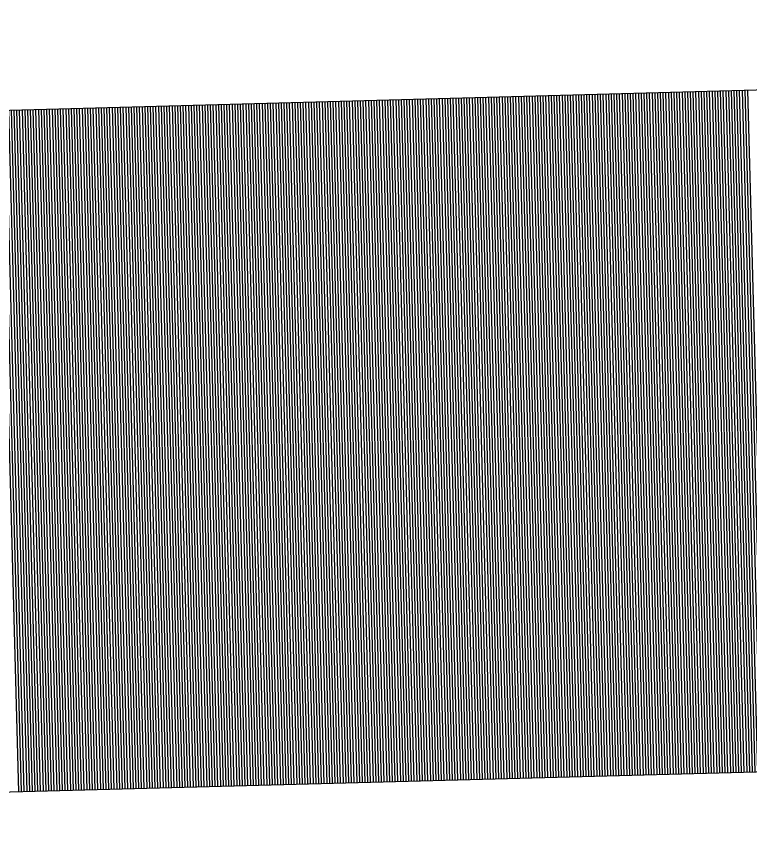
# Model space of a CAD drawing. Extents: x 1926836 to 1933254, y 596317 to 604524.
# Drawn here: x 1930950.346 to 1930953.098, y 598878.058 to 598881.093 of the extents above; entities that cross this region are included whole.
import ezdxf

# ---------------------------------------------------------------- set-up
doc = ezdxf.new("R2010")
doc.units = 0
doc.layers.add('Default', color=7, linetype='Continuous')

msp = doc.modelspace()

# ---------------------------------------------------------------- linework, layer by layer
at = {"layer": 'Default'}
for p, q in [((1930945.658, 598880.6156), (1930963.441, 598881.093)), ((1930952.3524, 598880.7953), (1930952.4211, 598878.2381)), ((1930952.3626, 598880.7956), (1930952.4313, 598878.2384)), ((1930952.3729, 598880.7959), (1930952.4415, 598878.2387)), ((1930952.3831, 598880.7962), (1930952.4517, 598878.2389)), ((1930952.3933, 598880.7964), (1930952.462, 598878.2392)), ((1930952.4036, 598880.7967), (1930952.4722, 598878.2395)), ((1930952.4138, 598880.797), (1930952.4824, 598878.2398)), ((1930952.424, 598880.7973), (1930952.4927, 598878.24)), ((1930952.4342, 598880.7975), (1930952.5029, 598878.2403)), ((1930952.4445, 598880.7978), (1930952.5131, 598878.2406)), ((1930952.4547, 598880.7981), (1930952.5233, 598878.2409)), ((1930952.4649, 598880.7984), (1930952.5336, 598878.2411)), ((1930952.4752, 598880.7986), (1930952.5438, 598878.2414)), ((1930952.4854, 598880.7989), (1930952.554, 598878.2417)), ((1930952.4956, 598880.7992), (1930952.5643, 598878.242)), ((1930952.5058, 598880.7995), (1930952.5745, 598878.2422)), ((1930952.5161, 598880.7997), (1930952.5847, 598878.2425)), ((1930952.5263, 598880.8), (1930952.5949, 598878.2428)), ((1930952.5365, 598880.8003), (1930952.6052, 598878.2431)), ((1930952.5468, 598880.8006), (1930952.6154, 598878.2433)), ((1930952.557, 598880.8008), (1930952.6256, 598878.2436)), ((1930952.5672, 598880.8011), (1930952.6359, 598878.2439)), ((1930952.5774, 598880.8014), (1930952.6461, 598878.2442)), ((1930952.5877, 598880.8017), (1930952.6563, 598878.2444)), ((1930952.5979, 598880.8019), (1930952.6665, 598878.2447)), ((1930952.6081, 598880.8022), (1930952.6768, 598878.245)), ((1930952.6184, 598880.8025), (1930952.687, 598878.2453)), ((1930952.6286, 598880.8028), (1930952.6972, 598878.2455)), ((1930952.6388, 598880.803), (1930952.7075, 598878.2458)), ((1930952.649, 598880.8033), (1930952.7177, 598878.2461)), ((1930952.6593, 598880.8036), (1930952.7279, 598878.2463)), ((1930952.6695, 598880.8039), (1930952.7381, 598878.2466)), ((1930952.6797, 598880.8041), (1930952.7484, 598878.2469)), ((1930952.69, 598880.8044), (1930952.7586, 598878.2472)), ((1930952.7002, 598880.8047), (1930952.7688, 598878.2474)), ((1930952.7104, 598880.8049), (1930952.7791, 598878.2477)), ((1930952.7206, 598880.8052), (1930952.7893, 598878.248)), ((1930952.7309, 598880.8055), (1930952.7995, 598878.2483)), ((1930952.7411, 598880.8058), (1930952.8098, 598878.2485)), ((1930952.7513, 598880.806), (1930952.82, 598878.2488)), ((1930952.7616, 598880.8063), (1930952.8302, 598878.2491)), ((1930952.7718, 598880.8066), (1930952.8404, 598878.2494)), ((1930952.782, 598880.8069), (1930952.8507, 598878.2496)), ((1930952.7922, 598880.8071), (1930952.8609, 598878.2499)), ((1930952.8025, 598880.8074), (1930952.8711, 598878.2502)), ((1930952.8127, 598880.8077), (1930952.8814, 598878.2505)), ((1930952.8229, 598880.808), (1930952.8916, 598878.2507)), ((1930952.8332, 598880.8082), (1930952.9018, 598878.251)), ((1930952.8434, 598880.8085), (1930952.912, 598878.2513)), ((1930952.8536, 598880.8088), (1930952.9223, 598878.2516)), ((1930952.8639, 598880.8091), (1930952.9325, 598878.2518)), ((1930952.8741, 598880.8093), (1930952.9427, 598878.2521)), ((1930952.8843, 598880.8096), (1930952.953, 598878.2524)), ((1930952.8945, 598880.8099), (1930952.9632, 598878.2527)), ((1930952.9048, 598880.8102), (1930952.9734, 598878.2529)), ((1930952.915, 598880.8104), (1930952.9836, 598878.2532)), ((1930952.9252, 598880.8107), (1930952.9939, 598878.2535)), ((1930952.9355, 598880.811), (1930953.0041, 598878.2538)), ((1930952.9457, 598880.8113), (1930953.0143, 598878.254)), ((1930952.9559, 598880.8115), (1930953.0246, 598878.2543)), ((1930952.9661, 598880.8118), (1930953.0348, 598878.2546)), ((1930952.9764, 598880.8121), (1930953.045, 598878.2549)), ((1930952.9866, 598880.8124), (1930953.0552, 598878.2551)), ((1930952.9968, 598880.8126), (1930953.0655, 598878.2554)), ((1930953.0071, 598880.8129), (1930953.0757, 598878.2557)), ((1930953.0173, 598880.8132), (1930953.0859, 598878.256)), ((1930953.0275, 598880.8135), (1930953.0962, 598878.2562)), ((1930953.0377, 598880.8137), (1930953.1064, 598878.2565)), ((1930953.048, 598880.814), (1930953.1166, 598878.2568)), ((1930953.0582, 598880.8143), (1930953.1268, 598878.2571)), ((1930953.0684, 598880.8146), (1930953.1371, 598878.2573)), ((1930953.0787, 598880.8148), (1930953.1473, 598878.2576)), ((1930953.0889, 598880.8151), (1930953.1575, 598878.2579)), ((1930951.2272, 598880.7651), (1930951.2959, 598878.2079)), ((1930951.2375, 598880.7654), (1930951.3061, 598878.2082)), ((1930951.2477, 598880.7657), (1930951.3163, 598878.2085)), ((1930951.2579, 598880.766), (1930951.3266, 598878.2087)), ((1930951.2681, 598880.7662), (1930951.3368, 598878.209)), ((1930951.2784, 598880.7665), (1930951.347, 598878.2093)), ((1930951.2886, 598880.7668), (1930951.3572, 598878.2096)), ((1930951.2988, 598880.7671), (1930951.3675, 598878.2098)), ((1930951.3091, 598880.7673), (1930951.3777, 598878.2101)), ((1930951.3193, 598880.7676), (1930951.3879, 598878.2104)), ((1930951.3295, 598880.7679), (1930951.3982, 598878.2107)), ((1930951.3397, 598880.7682), (1930951.4084, 598878.2109)), ((1930951.35, 598880.7684), (1930951.4186, 598878.2112)), ((1930951.3602, 598880.7687), (1930951.4288, 598878.2115)), ((1930951.3704, 598880.769), (1930951.4391, 598878.2118)), ((1930951.3807, 598880.7693), (1930951.4493, 598878.212)), ((1930951.3909, 598880.7695), (1930951.4595, 598878.2123)), ((1930951.4011, 598880.7698), (1930951.4698, 598878.2126)), ((1930951.4113, 598880.7701), (1930951.48, 598878.2128)), ((1930951.4216, 598880.7704), (1930951.4902, 598878.2131)), ((1930951.4318, 598880.7706), (1930951.5005, 598878.2134)), ((1930951.442, 598880.7709), (1930951.5107, 598878.2137)), ((1930951.4523, 598880.7712), (1930951.5209, 598878.2139)), ((1930951.4625, 598880.7714), (1930951.5311, 598878.2142)), ((1930951.4727, 598880.7717), (1930951.5414, 598878.2145)), ((1930951.4829, 598880.772), (1930951.5516, 598878.2148)), ((1930951.4932, 598880.7723), (1930951.5618, 598878.215)), ((1930951.5034, 598880.7725), (1930951.5721, 598878.2153)), ((1930951.5136, 598880.7728), (1930951.5823, 598878.2156)), ((1930951.5239, 598880.7731), (1930951.5925, 598878.2159)), ((1930951.5341, 598880.7734), (1930951.6027, 598878.2161)), ((1930951.5443, 598880.7736), (1930951.613, 598878.2164)), ((1930951.5546, 598880.7739), (1930951.6232, 598878.2167)), ((1930951.5648, 598880.7742), (1930951.6334, 598878.217)), ((1930951.575, 598880.7745), (1930951.6437, 598878.2172)), ((1930951.5852, 598880.7747), (1930951.6539, 598878.2175)), ((1930951.5955, 598880.775), (1930951.6641, 598878.2178)), ((1930951.6057, 598880.7753), (1930951.6743, 598878.2181)), ((1930951.6159, 598880.7756), (1930951.6846, 598878.2183)), ((1930951.6262, 598880.7758), (1930951.6948, 598878.2186)), ((1930951.6364, 598880.7761), (1930951.705, 598878.2189)), ((1930951.6466, 598880.7764), (1930951.7153, 598878.2192)), ((1930951.6568, 598880.7767), (1930951.7255, 598878.2194)), ((1930951.6671, 598880.7769), (1930951.7357, 598878.2197)), ((1930951.6773, 598880.7772), (1930951.7459, 598878.22)), ((1930951.6875, 598880.7775), (1930951.7562, 598878.2203)), ((1930951.6978, 598880.7778), (1930951.7664, 598878.2205)), ((1930951.708, 598880.778), (1930951.7766, 598878.2208)), ((1930951.7182, 598880.7783), (1930951.7869, 598878.2211)), ((1930951.7284, 598880.7786), (1930951.7971, 598878.2214)), ((1930951.7387, 598880.7789), (1930951.8073, 598878.2216)), ((1930951.7489, 598880.7791), (1930951.8175, 598878.2219)), ((1930951.7591, 598880.7794), (1930951.8278, 598878.2222)), ((1930951.7694, 598880.7797), (1930951.838, 598878.2225)), ((1930951.7796, 598880.78), (1930951.8482, 598878.2227)), ((1930951.7898, 598880.7802), (1930951.8585, 598878.223)), ((1930951.8, 598880.7805), (1930951.8687, 598878.2233)), ((1930951.8103, 598880.7808), (1930951.8789, 598878.2236)), ((1930951.8205, 598880.7811), (1930951.8891, 598878.2238)), ((1930951.8307, 598880.7813), (1930951.8994, 598878.2241)), ((1930951.841, 598880.7816), (1930951.9096, 598878.2244)), ((1930951.8512, 598880.7819), (1930951.9198, 598878.2247)), ((1930951.8614, 598880.7822), (1930951.9301, 598878.2249)), ((1930951.8716, 598880.7824), (1930951.9403, 598878.2252)), ((1930951.8819, 598880.7827), (1930951.9505, 598878.2255)), ((1930951.8921, 598880.783), (1930951.9608, 598878.2258)), ((1930951.9023, 598880.7833), (1930951.971, 598878.226)), ((1930951.9126, 598880.7835), (1930951.9812, 598878.2263)), ((1930951.9228, 598880.7838), (1930951.9914, 598878.2266)), ((1930951.933, 598880.7841), (1930952.0017, 598878.2269)), ((1930951.9432, 598880.7844), (1930952.0119, 598878.2271)), ((1930951.9535, 598880.7846), (1930952.0221, 598878.2274)), ((1930951.9637, 598880.7849), (1930952.0324, 598878.2277)), ((1930951.9739, 598880.7852), (1930952.0426, 598878.228)), ((1930951.9842, 598880.7855), (1930952.0528, 598878.2282)), ((1930951.9944, 598880.7857), (1930952.063, 598878.2285)), ((1930952.0046, 598880.786), (1930952.0733, 598878.2288)), ((1930952.0149, 598880.7863), (1930952.0835, 598878.2291)), ((1930952.0251, 598880.7866), (1930952.0937, 598878.2293)), ((1930952.0353, 598880.7868), (1930952.104, 598878.2296)), ((1930952.0455, 598880.7871), (1930952.1142, 598878.2299)), ((1930952.0558, 598880.7874), (1930952.1244, 598878.2301)), ((1930952.066, 598880.7876), (1930952.1346, 598878.2304)), ((1930952.0762, 598880.7879), (1930952.1449, 598878.2307)), ((1930952.0865, 598880.7882), (1930952.1551, 598878.231)), ((1930952.0967, 598880.7885), (1930952.1653, 598878.2312)), ((1930952.1069, 598880.7887), (1930952.1756, 598878.2315)), ((1930952.1171, 598880.789), (1930952.1858, 598878.2318)), ((1930952.1274, 598880.7893), (1930952.196, 598878.2321)), ((1930952.1376, 598880.7896), (1930952.2062, 598878.2323)), ((1930952.1478, 598880.7898), (1930952.2165, 598878.2326)), ((1930952.1581, 598880.7901), (1930952.2267, 598878.2329)), ((1930952.1683, 598880.7904), (1930952.2369, 598878.2332)), ((1930952.1785, 598880.7907), (1930952.2472, 598878.2334)), ((1930952.1887, 598880.7909), (1930952.2574, 598878.2337)), ((1930952.199, 598880.7912), (1930952.2676, 598878.234)), ((1930952.2092, 598880.7915), (1930952.2778, 598878.2343)), ((1930952.2194, 598880.7918), (1930952.2881, 598878.2345)), ((1930952.2297, 598880.792), (1930952.2983, 598878.2348)), ((1930952.2399, 598880.7923), (1930952.3085, 598878.2351)), ((1930952.2501, 598880.7926), (1930952.3188, 598878.2354)), ((1930952.2603, 598880.7929), (1930952.329, 598878.2356)), ((1930952.2706, 598880.7931), (1930952.3392, 598878.2359)), ((1930952.2808, 598880.7934), (1930952.3495, 598878.2362)), ((1930952.291, 598880.7937), (1930952.3597, 598878.2365)), ((1930952.3013, 598880.794), (1930952.3699, 598878.2367)), ((1930952.3115, 598880.7942), (1930952.3801, 598878.237)), ((1930952.3217, 598880.7945), (1930952.3904, 598878.2373)), ((1930952.3319, 598880.7948), (1930952.4006, 598878.2376)), ((1930952.3422, 598880.7951), (1930952.4108, 598878.2378)), ((1930950.2862, 598880.7399), (1930950.3548, 598878.1826)), ((1930950.2964, 598880.7401), (1930950.365, 598878.1829)), ((1930950.3066, 598880.7404), (1930950.3753, 598878.1832)), ((1930950.3169, 598880.7407), (1930950.3855, 598878.1835)), ((1930950.3271, 598880.741), (1930950.3957, 598878.1837)), ((1930950.3373, 598880.7412), (1930950.406, 598878.184)), ((1930950.3475, 598880.7415), (1930950.4162, 598878.1843)), ((1930950.3578, 598880.7418), (1930950.4264, 598878.1846)), ((1930950.368, 598880.7421), (1930950.4366, 598878.1848)), ((1930950.3782, 598880.7423), (1930950.4469, 598878.1851)), ((1930950.3885, 598880.7426), (1930950.4571, 598878.1854)), ((1930950.3987, 598880.7429), (1930950.4673, 598878.1857)), ((1930950.4089, 598880.7432), (1930950.4776, 598878.1859)), ((1930950.4191, 598880.7434), (1930950.4878, 598878.1862)), ((1930950.4294, 598880.7437), (1930950.498, 598878.1865)), ((1930950.4396, 598880.744), (1930950.5082, 598878.1868)), ((1930950.4498, 598880.7443), (1930950.5185, 598878.187)), ((1930950.4601, 598880.7445), (1930950.5287, 598878.1873)), ((1930950.4703, 598880.7448), (1930950.5389, 598878.1876)), ((1930950.4805, 598880.7451), (1930950.5492, 598878.1879)), ((1930950.4907, 598880.7454), (1930950.5594, 598878.1881)), ((1930950.501, 598880.7456), (1930950.5696, 598878.1884)), ((1930950.5112, 598880.7459), (1930950.5798, 598878.1887)), ((1930950.5214, 598880.7462), (1930950.5901, 598878.189)), ((1930950.5317, 598880.7465), (1930950.6003, 598878.1892)), ((1930950.5419, 598880.7467), (1930950.6105, 598878.1895)), ((1930950.5521, 598880.747), (1930950.6208, 598878.1898)), ((1930950.5623, 598880.7473), (1930950.631, 598878.1901)), ((1930950.5726, 598880.7476), (1930950.6412, 598878.1903)), ((1930950.5828, 598880.7478), (1930950.6515, 598878.1906)), ((1930950.593, 598880.7481), (1930950.6617, 598878.1909)), ((1930950.6033, 598880.7484), (1930950.6719, 598878.1912)), ((1930950.6135, 598880.7487), (1930950.6821, 598878.1914)), ((1930950.6237, 598880.7489), (1930950.6924, 598878.1917)), ((1930950.6339, 598880.7492), (1930950.7026, 598878.192)), ((1930950.6442, 598880.7495), (1930950.7128, 598878.1923)), ((1930950.6544, 598880.7498), (1930950.7231, 598878.1925)), ((1930950.6646, 598880.75), (1930950.7333, 598878.1928)), ((1930950.6749, 598880.7503), (1930950.7435, 598878.1931)), ((1930950.6851, 598880.7506), (1930950.7537, 598878.1934)), ((1930950.6953, 598880.7509), (1930950.764, 598878.1936)), ((1930950.7056, 598880.7511), (1930950.7742, 598878.1939)), ((1930950.7158, 598880.7514), (1930950.7844, 598878.1942)), ((1930950.726, 598880.7517), (1930950.7947, 598878.1945)), ((1930950.7362, 598880.752), (1930950.8049, 598878.1947)), ((1930950.7465, 598880.7522), (1930950.8151, 598878.195)), ((1930950.7567, 598880.7525), (1930950.8253, 598878.1953)), ((1930950.7669, 598880.7528), (1930950.8356, 598878.1956)), ((1930950.7772, 598880.7531), (1930950.8458, 598878.1958)), ((1930950.7874, 598880.7533), (1930950.856, 598878.1961)), ((1930950.7976, 598880.7536), (1930950.8663, 598878.1964)), ((1930950.8078, 598880.7539), (1930950.8765, 598878.1966)), ((1930950.8181, 598880.7542), (1930950.8867, 598878.1969)), ((1930950.8283, 598880.7544), (1930950.8969, 598878.1972)), ((1930950.8385, 598880.7547), (1930950.9072, 598878.1975)), ((1930950.8488, 598880.755), (1930950.9174, 598878.1977)), ((1930950.859, 598880.7552), (1930950.9276, 598878.198)), ((1930950.8692, 598880.7555), (1930950.9379, 598878.1983)), ((1930950.8794, 598880.7558), (1930950.9481, 598878.1986)), ((1930950.8897, 598880.7561), (1930950.9583, 598878.1988)), ((1930950.8999, 598880.7563), (1930950.9685, 598878.1991)), ((1930950.9101, 598880.7566), (1930950.9788, 598878.1994)), ((1930950.9204, 598880.7569), (1930950.989, 598878.1997)), ((1930950.9306, 598880.7572), (1930950.9992, 598878.1999)), ((1930950.9408, 598880.7574), (1930951.0095, 598878.2002)), ((1930950.951, 598880.7577), (1930951.0197, 598878.2005)), ((1930950.9613, 598880.758), (1930951.0299, 598878.2008)), ((1930950.9715, 598880.7583), (1930951.0401, 598878.201)), ((1930950.9817, 598880.7585), (1930951.0504, 598878.2013)), ((1930950.992, 598880.7588), (1930951.0606, 598878.2016)), ((1930951.0022, 598880.7591), (1930951.0708, 598878.2019)), ((1930951.0124, 598880.7594), (1930951.0811, 598878.2021)), ((1930951.0226, 598880.7596), (1930951.0913, 598878.2024)), ((1930951.0329, 598880.7599), (1930951.1015, 598878.2027)), ((1930951.0431, 598880.7602), (1930951.1118, 598878.203)), ((1930951.0533, 598880.7605), (1930951.122, 598878.2032)), ((1930951.0636, 598880.7607), (1930951.1322, 598878.2035)), ((1930951.0738, 598880.761), (1930951.1424, 598878.2038)), ((1930951.084, 598880.7613), (1930951.1527, 598878.2041)), ((1930951.0943, 598880.7616), (1930951.1629, 598878.2043)), ((1930951.1045, 598880.7618), (1930951.1731, 598878.2046)), ((1930951.1147, 598880.7621), (1930951.1834, 598878.2049)), ((1930951.1249, 598880.7624), (1930951.1936, 598878.2052)), ((1930951.1352, 598880.7627), (1930951.2038, 598878.2054)), ((1930951.1454, 598880.7629), (1930951.214, 598878.2057)), ((1930951.1556, 598880.7632), (1930951.2243, 598878.206)), ((1930951.1659, 598880.7635), (1930951.2345, 598878.2063)), ((1930951.1761, 598880.7638), (1930951.2447, 598878.2065)), ((1930951.1863, 598880.764), (1930951.255, 598878.2068)), ((1930951.1965, 598880.7643), (1930951.2652, 598878.2071)), ((1930951.2068, 598880.7646), (1930951.2754, 598878.2074)), ((1930951.217, 598880.7649), (1930951.2856, 598878.2076)), ((1930945.7266, 598878.0584), (1930963.5096, 598878.5358))]:
    msp.add_line(p, q, dxfattribs=at)

doc.saveas('drawing.dxf')
